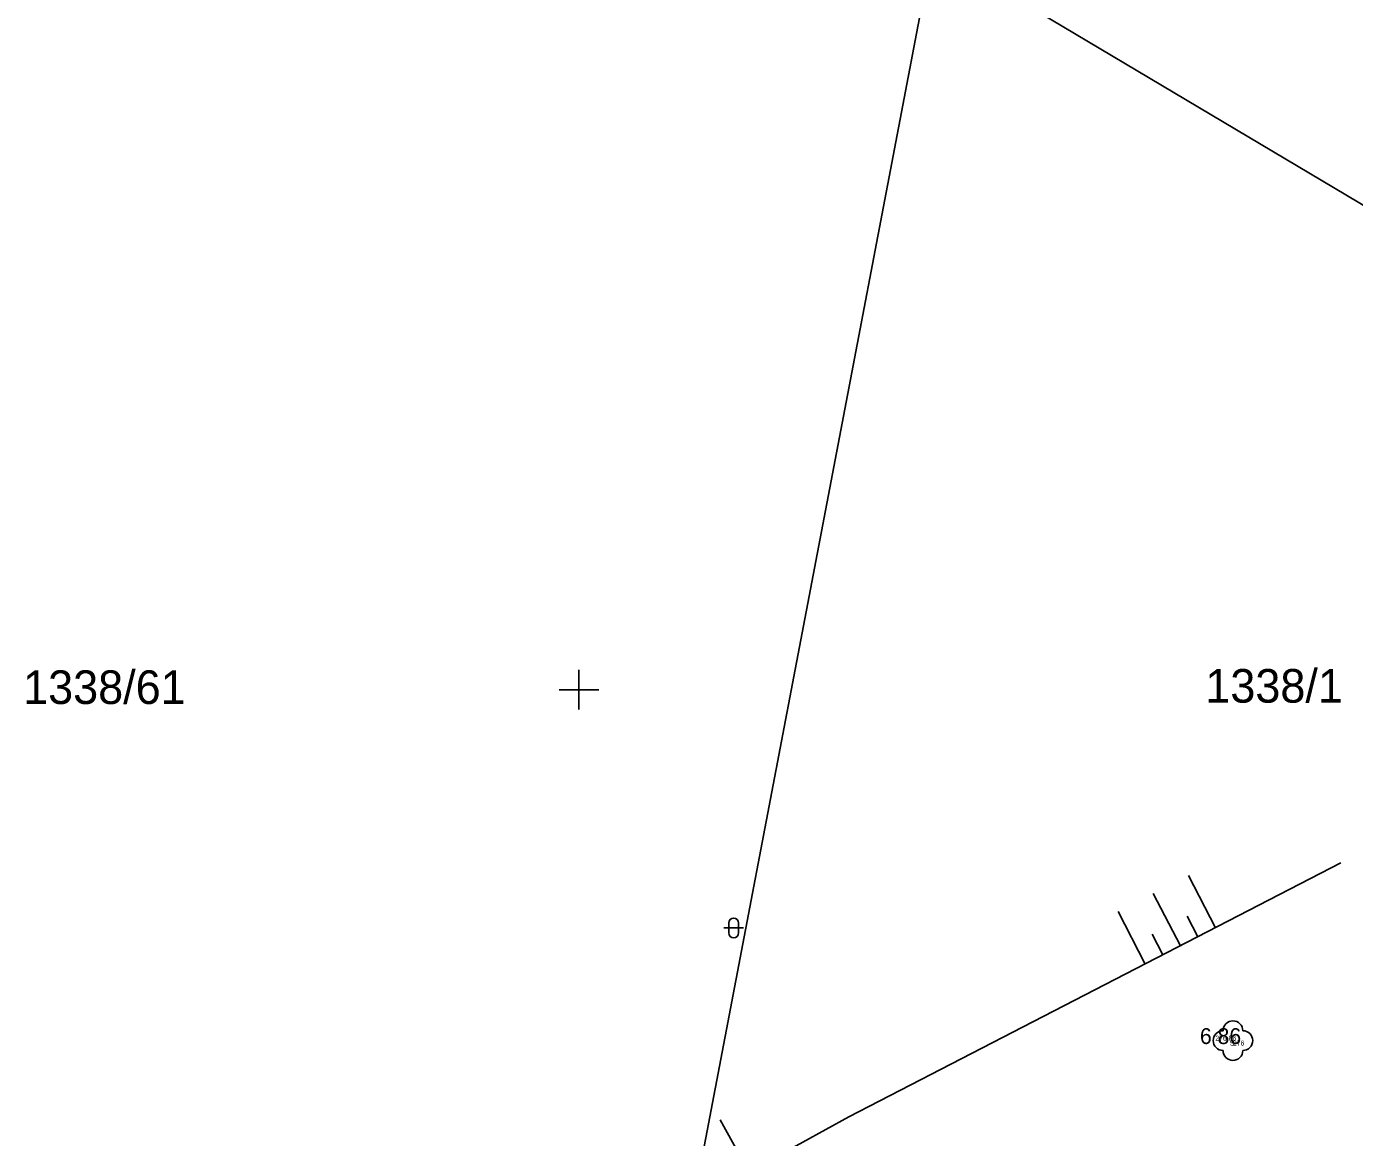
# Model space of a CAD drawing. Extents: x -601602 to -600882, y -1162594 to -1161950.
# Drawn here: x -601288.96 to -601255.4, y -1162061.32 to -1162033.24 of the extents above; entities that cross this region are included whole.
import ezdxf

# ---------------------------------------------------------------- set-up
doc = ezdxf.new("R2010")
doc.units = 0
for name, color, linetype in [('BODY', 7, 'Continuous'), ('BODY_CISLA', 7, 'Continuous'), ('BODY_KODY', 7, 'Continuous'), ('BODY_VYSKY_CELE', 7, 'Continuous'), ('G_ZELEN', 7, 'Continuous'), ('H_KOTY_VYSKOVE', 7, 'Continuous'), ('KN_Hranice parcel', 7, 'Continuous'), ('KN_Parcelní čísla', 7, 'Continuous'), ('Vrstva 14', 7, 'Continuous'), ('Vrstva 7', 7, 'Continuous'), ('X_SOUR_KRIZKY_SEVER', 7, 'Continuous')]:
    doc.layers.add(name, color=color, linetype=linetype)

# ---------------------------------------------------------------- blocks, each defined once
blk = doc.blocks.new('POINT_DISPLAY')
blk.add_line((0, 0), (0, 0))

msp = doc.modelspace()

# ---------------------------------------------------------------- linework, layer by layer
at = {"layer": 'G_ZELEN'}
msp.add_circle((-601258.47, -1162058.87), 0.00025, dxfattribs=at)
for centre, start, end in [((-601258.72, -1162058.87), 90, 270), ((-601258.47, -1162058.62), 0, 180), ((-601258.22, -1162058.87), 270, 90), ((-601258.47, -1162059.12), 180, 360)]:
    msp.add_arc(centre, 0.25, start, end, dxfattribs=at)
at = {"layer": 'KN_Hranice parcel'}
for p, q in [((-601266.06, -1162031.27), (-601273.32, -1162069.31)), ((-601244.9, -1162043.88), (-601266.06, -1162031.27))]:
    msp.add_line(p, q, dxfattribs=at)
at = {"layer": 'Vrstva 14'}
for p, q in [((-601271.216, -1162056.146), (-601271.216, -1162055.896)), ((-601270.966, -1162056.146), (-601270.966, -1162055.896)), ((-601271.341, -1162056.021), (-601270.841, -1162056.021))]:
    msp.add_line(p, q, dxfattribs=at)
for centre, start, end in [((-601271.091, -1162055.896), 0, 180), ((-601271.091, -1162056.146), 180, 360)]:
    msp.add_arc(centre, 0.125, start, end, dxfattribs=at)
at = {"layer": 'Vrstva 7'}
for p, q in [((-601268.18, -1162060.8), (-601255.74, -1162054.38)), ((-601258.911, -1162056.016), (-601259.593, -1162054.692)), ((-601259.799, -1162056.475), (-601260.482, -1162055.15)), ((-601260.688, -1162056.934), (-601261.371, -1162055.607)), ((-601259.355, -1162056.246), (-601259.625, -1162055.721)), ((-601260.244, -1162056.704), (-601260.514, -1162056.179)), ((-601273.54, -1162063.74), (-601268.18, -1162060.8)), ((-601270.705, -1162062.185), (-601271.427, -1162060.87))]:
    msp.add_line(p, q, dxfattribs=at)
at = {"layer": 'X_SOUR_KRIZKY_SEVER'}
for p, q in [((-601275, -1162050.5), (-601275, -1162049.5)), ((-601275.5, -1162050), (-601274.5, -1162050))]:
    msp.add_line(p, q, dxfattribs=at)

# ---------------------------------------------------------------- block references
at = {"layer": 'BODY'}
msp.add_blockref('POINT_DISPLAY', (-601258.47, -1162058.87), dxfattribs=at)

# ---------------------------------------------------------------- texts
at = {"layer": 'BODY_CISLA'}
msp.add_text('276', height=0.125, dxfattribs=at).set_placement((-601258.47, -1162058.995))
at = {"layer": 'BODY_KODY'}
msp.add_text('S', height=0.125, dxfattribs=at).set_placement((-601258.551, -1162058.995))
at = {"layer": 'BODY_VYSKY_CELE'}
msp.add_text('276.86 ', height=0.125, dxfattribs=at).set_placement((-601258.914, -1162058.87))
at = {"layer": 'H_KOTY_VYSKOVE'}
msp.add_text(' 6 86', height=0.4, dxfattribs=at).set_placement((-601259.452, -1162058.956))
at = {"layer": 'KN_Parcelní čísla'}
for s, p in [('1338/61', (-601289.05, -1162050.36)), ('1338/1', (-601259.167, -1162050.327))]:
    msp.add_text(s, height=0.85, dxfattribs=at).set_placement(p)

doc.saveas('drawing.dxf')
